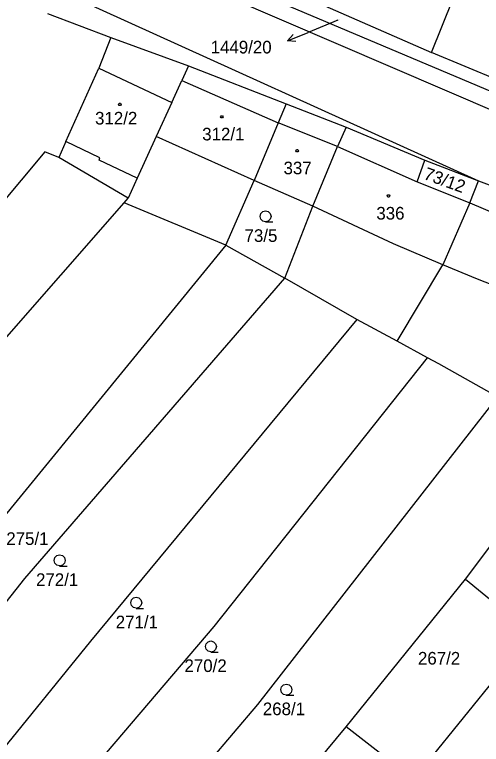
# Model space of a CAD drawing. Extents: x -580630 to -576196, y -1189024 to -1183567.
# Drawn here: x -579071.8 to -579008.9, y -1185704.7 to -1185606.5 of the extents above; entities that cross this region are included whole.
import ezdxf

# ---------------------------------------------------------------- set-up
doc = ezdxf.new("R2010")
doc.units = 0
for name, color, linetype in [('Vrstva 1', 7, 'Continuous'), ('Vrstva 16', 7, 'Continuous'), ('Vrstva 18', 7, 'Continuous'), ('Vrstva 19', 7, 'Continuous'), ('Vrstva 25', 7, 'Continuous'), ('Vrstva 4', 7, 'Continuous')]:
    doc.layers.add(name, color=color, linetype=linetype)

msp = doc.modelspace()

# ---------------------------------------------------------------- linework, layer by layer
at = {"layer": 'Vrstva 1'}
for p, q in [((-578997.62, -1185621.07), (-579061.46, -1185594.1)), ((-579062.32, -1185595.79), (-579000.83, -1185622.2)), ((-579015.58, -1185611.61), (-579012.72, -1185604.44)), ((-579030.68, -1185605.01), (-579015.58, -1185611.61)), ((-579067.31, -1185606.37), (-579058.78, -1185609.57)), ((-579058.78, -1185609.57), (-579060.4, -1185613.73)), ((-579058.78, -1185609.57), (-579048.31, -1185613.41)), ((-578997.52, -1185619.1), (-579015.58, -1185611.61)), ((-579064.86, -1185623.56), (-579060.4, -1185613.73)), ((-579048.31, -1185613.41), (-579049.23, -1185615.37)), ((-579048.31, -1185613.41), (-579035.15, -1185618.52)), ((-579050.58, -1185618.32), (-579049.23, -1185615.37)), ((-579050.58, -1185618.32), (-579052.69, -1185622.92)), ((-579035.15, -1185618.52), (-579036.25, -1185621.07)), ((-579035.15, -1185618.52), (-579027.1, -1185621.64)), ((-579036.25, -1185621.07), (-579039.48, -1185628.82)), ((-579027.1, -1185621.64), (-579028.24, -1185624.27)), ((-579027.1, -1185621.64), (-579016.49, -1185626.07)), ((-579064.86, -1185623.56), (-579065.81, -1185625.75)), ((-579052.69, -1185622.92), (-579055.25, -1185628.5)), ((-579031.6, -1185632.29), (-579028.24, -1185624.27)), ((-579067.67, -1185624.98), (-579095.5, -1185658.08)), ((-579065.81, -1185625.75), (-579067.67, -1185624.98)), ((-579056.43, -1185631.19), (-579065.81, -1185625.75)), ((-579017.55, -1185629.01), (-579016.49, -1185626.07)), ((-579016.49, -1185626.07), (-579009.27, -1185628.86)), ((-579055.25, -1185628.5), (-579056.43, -1185631.19)), ((-579043.29, -1185637.51), (-579039.48, -1185628.82)), ((-579031.6, -1185632.29), (-579039.48, -1185628.82)), ((-579017.55, -1185629.01), (-579010.44, -1185631.81)), ((-579010.44, -1185631.81), (-579009.27, -1185628.86)), ((-579009.27, -1185628.86), (-579004.61, -1185630.67)), ((-579057.01, -1185631.85), (-579056.43, -1185631.19)), ((-579089.78, -1185669.22), (-579057.01, -1185631.85)), ((-579043.29, -1185637.51), (-579057.01, -1185631.85)), ((-579035.37, -1185641.99), (-579031.6, -1185632.29)), ((-579010.44, -1185631.81), (-579014.05, -1185640.16)), ((-579043.29, -1185637.51), (-579104.75, -1185712.51)), ((-579043.29, -1185637.51), (-579035.37, -1185641.99)), ((-579020.23, -1185650.47), (-579014.05, -1185640.16)), ((-579070.36, -1185682.39), (-579035.37, -1185641.99)), ((-579025.66, -1185647.54), (-579035.37, -1185641.99)), ((-579025.66, -1185647.54), (-579061.52, -1185690.84)), ((-579020.23, -1185650.47), (-579025.66, -1185647.54)), ((-579016.15, -1185652.71), (-579020.23, -1185650.47)), ((-579044.89, -1185688.85), (-579016.15, -1185652.71)), ((-579014.62, -1185653.5), (-579016.15, -1185652.71)), ((-579006.69, -1185657.92), (-579014.62, -1185653.5)), ((-579006.69, -1185657.92), (-579039.03, -1185699.35)), ((-579011.04, -1185682.49), (-579002.42, -1185670.97)), ((-579099.79, -1185719.43), (-579070.36, -1185682.39)), ((-579027.07, -1185702.33), (-579011.04, -1185682.49)), ((-579011.04, -1185682.49), (-579002.16, -1185689.77)), ((-579082.26, -1185732.61), (-579044.89, -1185688.85)), ((-579002.16, -1185689.77), (-579018.01, -1185709.37)), ((-579061.52, -1185690.84), (-579090.91, -1185726.96)), ((-579039.03, -1185699.35), (-579072.99, -1185739.21)), ((-579038.09, -1185715.47), (-579027.07, -1185702.33)), ((-579018.01, -1185709.37), (-579027.07, -1185702.33))]:
    msp.add_line(p, q, dxfattribs=at)
at = {"layer": 'Vrstva 16'}
for p in [(-579028.2, -1185607.25), (-579034.976, -1185610.028)]:
    msp.add_line(p, (-579032.2, -1185608.89), dxfattribs=at)
msp.add_lwpolyline([(-579033.861, -1185610.112), (-579034.976, -1185610.028), (-579034.24, -1185609.186)], dxfattribs=at)
at = {"layer": 'Vrstva 25'}
for points in [[(-579057.5, -1185618.44), (-579057.41, -1185618.59), (-579057.5, -1185618.74), (-579057.68, -1185618.74), (-579057.77, -1185618.59), (-579057.68, -1185618.44)], [(-579043.74, -1185620.11), (-579043.65, -1185620.26), (-579043.74, -1185620.41), (-579043.92, -1185620.41), (-579044.01, -1185620.26), (-579043.92, -1185620.11)], [(-579033.61, -1185624.67), (-579033.52, -1185624.82), (-579033.61, -1185624.97), (-579033.79, -1185624.97), (-579033.88, -1185624.82), (-579033.79, -1185624.67)], [(-579021.32, -1185630.76), (-579021.23, -1185630.91), (-579021.32, -1185631.06), (-579021.5, -1185631.06), (-579021.59, -1185630.91), (-579021.5, -1185630.76)]]:
    msp.add_lwpolyline(points, close=True, dxfattribs=at)
for points in [[(-579037.94, -1185634.39), (-579038.32, -1185634.29), (-579038.59, -1185634.02), (-579038.69, -1185633.65), (-579038.59, -1185633.28), (-579038.32, -1185633.01), (-579037.95, -1185632.91), (-579037.58, -1185633.01), (-579037.31, -1185633.28), (-579037.21, -1185633.66), (-579037.31, -1185634.04), (-579037.58, -1185634.31), (-579037.96, -1185634.41), (-579036.96, -1185634.41)], [(-579065.67, -1185680.69), (-579066.05, -1185680.59), (-579066.32, -1185680.32), (-579066.42, -1185679.95), (-579066.32, -1185679.58), (-579066.05, -1185679.31), (-579065.68, -1185679.21), (-579065.31, -1185679.31), (-579065.04, -1185679.58), (-579064.94, -1185679.96), (-579065.04, -1185680.34), (-579065.31, -1185680.61), (-579065.69, -1185680.71), (-579064.69, -1185680.71)], [(-579055.36, -1185686.39), (-579055.74, -1185686.29), (-579056.01, -1185686.02), (-579056.11, -1185685.65), (-579056.01, -1185685.28), (-579055.74, -1185685.01), (-579055.37, -1185684.91), (-579055, -1185685.01), (-579054.73, -1185685.28), (-579054.63, -1185685.66), (-579054.73, -1185686.04), (-579055, -1185686.31), (-579055.38, -1185686.41), (-579054.38, -1185686.41)], [(-579045.3, -1185692.27), (-579045.68, -1185692.17), (-579045.95, -1185691.9), (-579046.05, -1185691.53), (-579045.95, -1185691.16), (-579045.68, -1185690.89), (-579045.31, -1185690.79), (-579044.94, -1185690.89), (-579044.67, -1185691.16), (-579044.57, -1185691.54), (-579044.67, -1185691.92), (-579044.94, -1185692.19), (-579045.32, -1185692.29), (-579044.32, -1185692.29)], [(-579035.13, -1185698.08), (-579035.51, -1185697.98), (-579035.78, -1185697.71), (-579035.88, -1185697.34), (-579035.78, -1185696.97), (-579035.51, -1185696.7), (-579035.14, -1185696.6), (-579034.77, -1185696.7), (-579034.5, -1185696.97), (-579034.4, -1185697.35), (-579034.5, -1185697.73), (-579034.77, -1185698), (-579035.15, -1185698.1), (-579034.15, -1185698.1)]]:
    msp.add_lwpolyline(points, dxfattribs=at)
at = {"layer": 'Vrstva 4'}
for p, q in [((-579109.86, -1185583.25), (-579009.27, -1185628.86)), ((-579060.4, -1185613.73), (-579050.58, -1185618.32)), ((-579049.23, -1185615.37), (-579036.25, -1185621.07)), ((-579028.24, -1185624.27), (-579036.25, -1185621.07)), ((-579060.29, -1185625.76), (-579064.86, -1185623.56)), ((-579039.48, -1185628.82), (-579052.69, -1185622.92)), ((-579028.24, -1185624.27), (-579017.55, -1185629.01)), ((-579060.38, -1185626.08), (-579060.29, -1185625.76)), ((-579055.25, -1185628.5), (-579060.38, -1185626.08)), ((-579020.72, -1185637.36), (-579031.6, -1185632.29)), ((-579010.44, -1185631.81), (-579005.9, -1185633.77)), ((-579014.05, -1185640.16), (-579020.72, -1185637.36)), ((-579009.38, -1185642.12), (-579014.05, -1185640.16)), ((-578996.81, -1185647.04), (-579009.38, -1185642.12))]:
    msp.add_line(p, q, dxfattribs=at)

# ---------------------------------------------------------------- texts
at = {"layer": 'Vrstva 16'}
msp.add_text('1449/20', height=1.7, dxfattribs=at).set_placement((-579045.346, -1185611.73))
at = {"layer": 'Vrstva 18'}
for s, height, p in [('1449/20', 0.1, (-579028.438, -1185607.28)), ('73/5', 1.7, (-579040.778, -1185637.09)), ('275/1', 1.7, (-579072.866, -1185677.87)), ('272/1', 1.7, (-579068.862, -1185683.39)), ('271/1', 1.7, (-579058.131, -1185689.09)), ('267/2', 1.7, (-579017.42, -1185693.97)), ('270/2', 1.7, (-579048.867, -1185694.97)), ('268/1', 1.7, (-579038.316, -1185700.78))]:
    msp.add_text(s, height=height, dxfattribs=at).set_placement(p)
msp.add_text('73/12', height=1.7, rotation=339.99316, dxfattribs=at).set_placement((-579016.772, -1185628.593))
at = {"layer": 'Vrstva 19'}
for s, p in [('312/2', (-579060.909, -1185621.29)), ('312/1', (-579046.478, -1185623.43)), ('337', (-579035.528, -1185627.99)), ('336', (-579023.028, -1185634.08))]:
    msp.add_text(s, height=1.7, dxfattribs=at).set_placement(p)

doc.saveas('drawing.dxf')
